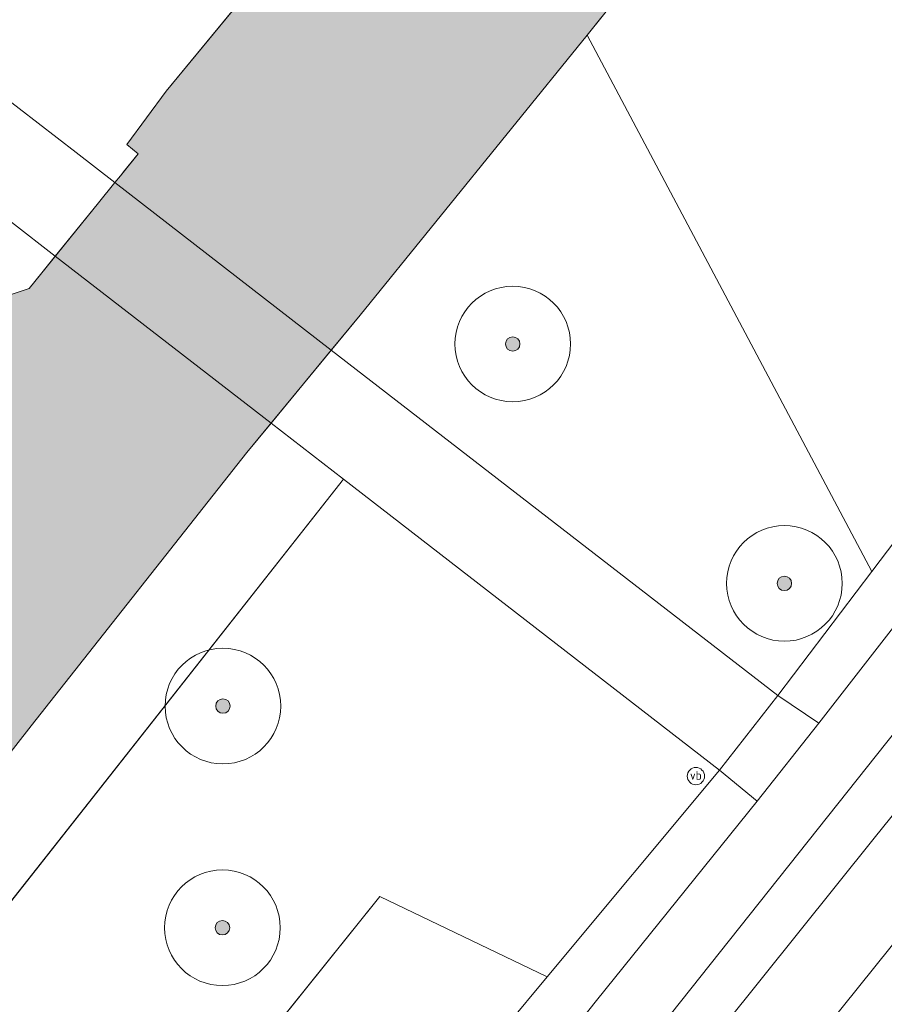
# Model space of a CAD drawing. Header units: metres. Extents: x 125349 to 128236, y 501602 to 503797.
# Tile 433 of 656: x 127185 to 127200, y 502317 to 502334. Entities that reach past the tile are written whole.
import ezdxf
from ezdxf.enums import TextEntityAlignment as Align

# ---------------------------------------------------------------- set-up
doc = ezdxf.new("R2010")
doc.units = ezdxf.units.M
doc.layers.get('0').update_dxf_attribs({"linetype": 'CONTINUOUS'})
for name, color, linetype, lineweight in [('B-WE-GK-BESCHOEIING-G', 130, 'GK-BESCHOEIING-SO', 18), ('B-WE-GK-KEERWAND_DAMWAND-G', 30, 'CONTINUOUS', 18), ('B-WE-GR-BEPLANTING_CULTUUR_BOSPLANTSOEN-GV', 90, 'CONTINUOUS', 18), ('B-WE-GR-BOOM-S-500', 90, 'CONTINUOUS', 18), ('B-WE-GR-GROENVOORZIENING-GV', 80, 'CONTINUOUS', 18), ('B-WE-IE-MEUBILAIR-S', 7, 'CONTINUOUS', 18), ('B-WE-KW-KUNSTWERK_DEK-GV', 170, 'CONTINUOUS', 18), ('B-WE-OG-TERREIN_OEVER-GV', 7, 'CONTINUOUS', 18), ('B-WE-OG-WATER-GV', 130, 'CONTINUOUS', 18), ('B-WE-OG-WEG-GV', 7, 'CONTINUOUS', 18), ('B-WE-VH-GESLOTENVERHARDING_ASFALT-GV', 10, 'CONTINUOUS', 18), ('B-WE-VH-OPENVERHARDING-GV', 90, 'CONTINUOUS', 18), ('B-WE-VW-MARKERING_PICTOGRAM-G', 7, 'CONTINUOUS', 18)]:
    doc.layers.add(name, color=color, linetype=linetype, lineweight=lineweight)
doc.layers.add('B-WE-OG-WATER-V', color=7, linetype='CONTINUOUS', lineweight=18, true_color=0xbee8ff)
doc.styles.add('NLCS-ISO', font='NLCS-ISO.ttf')
doc.linetypes.add('GK-BESCHOEIING-SO', pattern='A,18,-3,[1,NLCS.SHX,S=0.6,R=0,X=0,Y=0],-3', length=24)

# ---------------------------------------------------------------- blocks, each defined once
blk = doc.blocks.new('SIE-MEUBILAIR_PAAL_VERKEERSBORD-SO')
blk.add_circle((0, 0), 0.75)
at = {"style": 'NLCS-ISO'}
blk.add_text('vb', height=0.75, dxfattribs=at).set_placement((0, 0.066), align=Align.MIDDLE_CENTER)
blk = doc.blocks.new('SGR-BOOM_01-SO')
at = {"linetype": 'ByBlock', "lineweight": 18}
h = blk.add_hatch(color=0, dxfattribs=at)
h.dxf.hatch_style = 1
edge = h.paths.add_edge_path()
edge.add_arc((0, 0), 0.25, 0, 360)
at = {"color": 0, "linetype": 'ByBlock', "lineweight": 18}
for radius in [2, 0.25]:
    blk.add_circle((0, 0), radius, dxfattribs=at)

msp = doc.modelspace()

# ---------------------------------------------------------------- hatches: boundary and pattern name
at = {"layer": 'B-WE-OG-WATER-V'}
h = msp.add_hatch(color=256, dxfattribs=at)
edge = h.paths.add_edge_path()
edge.add_line((127146.932, 502282.446), (127145.997, 502281.283))
edge.add_line((127145.997, 502281.283), (127125.073, 502254.623))
edge.add_line((127125.073, 502254.623), (127121.315, 502250))
edge.add_line((127121.315, 502250), (127105.7, 502230.321))
edge.add_line((127105.7, 502230.321), (127092.161, 502213.258))
edge.add_line((127092.161, 502213.258), (127073.659, 502190.454))
edge.add_line((127073.659, 502190.454), (127048.805, 502159.686))
edge.add_line((127048.805, 502159.686), (127016.739, 502119.704))
edge.add_line((127016.739, 502119.704), (127011.991, 502113.788))
edge.add_line((127011.991, 502113.788), (127006.339, 502106.746))
edge.add_line((127006.339, 502106.746), (127001.514, 502100.734))
edge.add_line((127001.514, 502100.734), (127000, 502098.829))
edge.add_line((127000, 502098.829), (126995.757, 502093.501))
edge.add_arc((126994.338, 502094.368), 1.663, 307.9347, 328.5908, ccw=False)
edge.add_arc((126994.266, 502094.47), 1.787, 290.8977, 307.7223, ccw=False)
edge.add_line((126994.904, 502092.8), (126992.703, 502091.951))
edge.add_line((126992.703, 502091.951), (126993.101, 502090.199))
edge.add_line((126993.101, 502090.199), (126990.848, 502087.398))
edge.add_line((126990.848, 502087.398), (126989.296, 502085.403))
edge.add_arc((126991.447, 502083.282), 3.021, 135.4056, 155.9768)
edge.add_arc((126991.247, 502083.511), 2.747, 158.6408, 165.4838)
edge.add_arc((126991.098, 502083.565), 2.59, 165.8042, 203.7908)
edge.add_arc((126991.084, 502083.558), 2.574, 203.7674, 237.2676)
edge.add_arc((126991.118, 502084.558), 3.473, 245.7558, 267.9205)
edge.add_arc((126991.046, 502083.986), 2.898, 268.9368, 294.3357)
edge.add_arc((126990.526, 502084.506), 3.595, 298.4651, 315.5747)
edge.add_line((126993.094, 502081.989), (126996.543, 502086.319))
edge.add_line((126996.543, 502086.319), (127000, 502090.659))
edge.add_line((127000, 502090.659), (127002.168, 502093.374))
edge.add_line((127002.168, 502093.374), (127018.05, 502113.191))
edge.add_line((127018.05, 502113.191), (127031.108, 502129.472))
edge.add_line((127031.108, 502129.472), (127061.611, 502167.612))
edge.add_line((127061.611, 502167.612), (127076.18, 502185.636))
edge.add_line((127076.18, 502185.636), (127097.104, 502211.626))
edge.add_line((127097.104, 502211.626), (127127.528, 502250))
edge.add_line((127127.528, 502250), (127141.585, 502267.668))
edge.add_line((127141.585, 502267.668), (127174.668, 502308.914))
edge.add_line((127174.668, 502308.914), (127184.906, 502321.879))
edge.add_line((127184.906, 502321.879), (127188.636, 502326.611))
edge.add_line((127188.636, 502326.611), (127189.054, 502327.119))
edge.add_line((127189.054, 502327.119), (127190.095, 502328.384))
edge.add_line((127190.095, 502328.384), (127190.593, 502328.989))
edge.add_line((127190.593, 502328.989), (127194.521, 502333.834))
edge.add_line((127194.521, 502333.834), (127200.996, 502341.901))
edge.add_line((127200.996, 502341.901), (127210.601, 502354.098))
edge.add_line((127210.601, 502354.098), (127221.457, 502367.694))
edge.add_line((127221.457, 502367.694), (127227.76, 502375.492))
edge.add_line((127227.76, 502375.492), (127239.316, 502389.987))
edge.add_line((127239.316, 502389.987), (127250.522, 502404.183))
edge.add_line((127250.522, 502404.183), (127250.931, 502404.69))
edge.add_line((127250.931, 502404.69), (127252.814, 502407.025))
edge.add_line((127252.814, 502407.025), (127253.223, 502407.532))
edge.add_line((127253.223, 502407.532), (127261.528, 502418.029))
edge.add_line((127261.528, 502418.029), (127262.16, 502418.83))
edge.add_line((127262.16, 502418.83), (127280.756, 502442.371))
edge.add_line((127280.756, 502442.371), (127281.388, 502443.172))
edge.add_line((127281.388, 502443.172), (127288.742, 502452.27))
edge.add_line((127288.742, 502452.27), (127292.844, 502457.368))
edge.add_line((127292.844, 502457.368), (127301.099, 502467.765))
edge.add_line((127301.099, 502467.765), (127310.554, 502479.662))
edge.add_line((127310.554, 502479.662), (127316.457, 502487.01))
edge.add_line((127316.457, 502487.01), (127326.723, 502500))
edge.add_line((127326.723, 502500), (127333.71, 502508.963))
edge.add_line((127333.71, 502508.963), (127335.017, 502510.607))
edge.add_line((127335.017, 502510.607), (127336.627, 502512.7))
edge.add_line((127336.627, 502512.7), (127337.733, 502514.095))
edge.add_line((127337.733, 502514.095), (127339.041, 502516.04))
edge.add_line((127339.041, 502516.04), (127342.413, 502521.025))
edge.add_line((127342.413, 502521.025), (127343.922, 502523.169))
edge.add_line((127343.922, 502523.169), (127345.282, 502525.313))
edge.add_line((127345.282, 502525.313), (127347.094, 502528.256))
edge.add_line((127347.094, 502528.256), (127349.97, 502532.701))
edge.add_line((127349.97, 502532.701), (127348.925, 502534.188))
edge.add_line((127348.925, 502534.188), (127347.874, 502534.784))
edge.add_line((127347.874, 502534.784), (127345.706, 502535.075))
edge.add_line((127345.706, 502535.075), (127344.77, 502533.818))
edge.add_line((127344.77, 502533.818), (127343.611, 502531.773))
edge.add_line((127343.611, 502531.773), (127342.1, 502529.279))
edge.add_line((127342.1, 502529.279), (127339.935, 502525.888))
edge.add_line((127339.935, 502525.888), (127339.482, 502525.14))
edge.add_line((127339.482, 502525.14), (127334.298, 502517.512))
edge.add_line((127334.298, 502517.512), (127333.645, 502516.715))
edge.add_line((127333.645, 502516.715), (127330.276, 502512.38))
edge.add_line((127330.276, 502512.38), (127324.635, 502505.193))
edge.add_line((127324.635, 502505.193), (127320.559, 502500))
edge.add_line((127320.559, 502500), (127316.56, 502494.911))
edge.add_line((127316.56, 502494.911), (127303.003, 502478.016))
edge.add_line((127303.003, 502478.016), (127288.996, 502460.371))
edge.add_line((127288.996, 502460.371), (127283.864, 502454.114))
edge.add_line((127283.864, 502454.114), (127280.592, 502450.124))
edge.add_line((127280.592, 502450.124), (127273.338, 502440.977))
edge.add_line((127273.338, 502440.977), (127272.406, 502439.824))
edge.add_line((127272.406, 502439.824), (127267.412, 502433.643))
edge.add_line((127267.412, 502433.643), (127265.784, 502431.629))
edge.add_line((127265.784, 502431.629), (127264.526, 502430.033))
edge.add_line((127264.526, 502430.033), (127263.689, 502428.97))
edge.add_line((127263.689, 502428.97), (127258.337, 502422.178))
edge.add_line((127258.337, 502422.178), (127257.079, 502420.582))
edge.add_line((127257.079, 502420.582), (127256.73, 502420.141))
edge.add_line((127256.73, 502420.141), (127247.423, 502408.377))
edge.add_line((127247.423, 502408.377), (127247.074, 502407.936))
edge.add_line((127247.074, 502407.936), (127233.567, 502391.041))
edge.add_line((127233.567, 502391.041), (127220.66, 502374.896))
edge.add_line((127220.66, 502374.896), (127210.055, 502361.549))
edge.add_line((127210.055, 502361.549), (127195.947, 502343.954))
edge.add_line((127195.947, 502343.954), (127192.549, 502339.583))
edge.add_line((127192.549, 502339.583), (127188.794, 502334.752))
edge.add_line((127188.794, 502334.752), (127187.242, 502332.86))
edge.add_line((127187.242, 502332.86), (127186.557, 502331.941))
edge.add_line((127186.557, 502331.941), (127186.756, 502331.78))
edge.add_line((127186.756, 502331.78), (127186.503, 502331.467))
edge.add_line((127186.503, 502331.467), (127186.448, 502331.398))
edge.add_line((127186.448, 502331.398), (127186.353, 502331.281))
edge.add_line((127186.353, 502331.281), (127186.067, 502330.928))
edge.add_line((127186.067, 502330.928), (127185.323, 502330.007))
edge.add_line((127185.323, 502330.007), (127185.112, 502329.746))
edge.add_line((127185.112, 502329.746), (127184.871, 502329.447))
edge.add_line((127184.871, 502329.447), (127184.543, 502329.336))
edge.add_line((127184.543, 502329.336), (127182.177, 502326.417))
edge.add_line((127182.177, 502326.417), (127166.026, 502306.191))
edge.add_line((127166.026, 502306.191), (127162.786, 502302.162))
edge.add_line((127162.786, 502302.162), (127146.932, 502282.446))

# ---------------------------------------------------------------- linework, layer by layer
at = {"layer": 'B-WE-GK-BESCHOEIING-G', "flags": 128}
for points in [[(127186.756, 502331.78), (127186.557, 502331.941), (127187.242, 502332.86), (127188.794, 502334.752), (127195.947, 502343.954), (127210.055, 502361.549), (127220.66, 502374.896), (127233.567, 502391.041), (127247.074, 502407.936), (127247.423, 502408.377), (127256.73, 502420.141), (127257.079, 502420.582), (127258.337, 502422.178), (127264.526, 502430.033), (127265.784, 502431.629), (127273.338, 502440.977), (127280.592, 502450.124), (127288.996, 502460.371), (127303.003, 502478.016), (127316.56, 502494.911), (127320.559, 502500), (127330.276, 502512.38), (127333.645, 502516.715), (127334.298, 502517.512), (127339.482, 502525.14), (127339.935, 502525.888), (127342.1, 502529.279), (127343.611, 502531.773), (127344.77, 502533.818), (127345.706, 502535.075), (127347.874, 502534.784)], [(127190.593, 502328.989), (127194.521, 502333.834), (127200.996, 502341.901), (127210.601, 502354.098), (127221.457, 502367.694), (127227.76, 502375.492), (127239.316, 502389.987), (127250.522, 502404.183), (127250.931, 502404.69), (127252.814, 502407.025), (127253.223, 502407.532), (127261.528, 502418.029), (127262.16, 502418.83), (127280.756, 502442.371), (127281.388, 502443.172), (127288.742, 502452.27), (127292.844, 502457.368), (127301.099, 502467.765), (127310.554, 502479.662), (127316.457, 502487.01), (127326.723, 502500), (127333.71, 502508.963), (127335.017, 502510.607), (127336.627, 502512.7), (127337.733, 502514.095), (127339.041, 502516.04), (127342.413, 502521.025), (127343.922, 502523.169), (127345.282, 502525.313), (127347.094, 502528.256), (127349.97, 502532.701), (127348.925, 502534.188)], [(126993.094, 502081.989), (127000, 502090.659), (127002.168, 502093.374), (127018.05, 502113.191), (127031.108, 502129.472), (127061.611, 502167.612), (127076.18, 502185.636), (127097.104, 502211.626), (127127.528, 502250), (127141.585, 502267.668), (127174.668, 502308.914), (127184.906, 502321.879), (127188.636, 502326.611)]]:
    msp.add_lwpolyline(points, dxfattribs=at)
at = {"layer": 'B-WE-GK-KEERWAND_DAMWAND-G', "flags": 128}
for points in [[(127186.756, 502331.78), (127186.448, 502331.398), (127186.353, 502331.281), (127186.067, 502330.928), (127184.871, 502329.447)], [(127188.636, 502326.611), (127190.593, 502328.989)]]:
    msp.add_lwpolyline(points, dxfattribs=at)
at = {"layer": 'B-WE-GR-BEPLANTING_CULTUUR_BOSPLANTSOEN-GV', "flags": 128}
msp.add_lwpolyline([(127170.025, 502324.756), (127168.257, 502322.096), (127157.461, 502305.849), (127162.786, 502302.162), (127166.026, 502306.191), (127182.177, 502326.417), (127184.543, 502329.336), (127184.871, 502329.447), (127185.112, 502329.746), (127185.323, 502330.007), (127186.067, 502330.928), (127186.353, 502331.281), (127186.448, 502331.398), (127186.503, 502331.467), (127186.756, 502331.78), (127186.557, 502331.941), (127187.242, 502332.86), (127188.794, 502334.752)], dxfattribs=at)
at = {"layer": 'B-WE-GR-GROENVOORZIENING-GV', "flags": 128}
for points in [[(127239.316, 502389.987), (127227.76, 502375.492), (127221.457, 502367.694), (127210.601, 502354.098), (127200.996, 502341.901), (127194.521, 502333.834), (127199.443, 502324.551), (127208.974, 502337.135), (127220.334, 502351.186), (127231.535, 502365.226), (127241.139, 502377.421)], [(127189.054, 502327.119), (127188.636, 502326.611), (127184.906, 502321.879), (127174.668, 502308.914), (127141.585, 502267.668), (127127.528, 502250), (127097.104, 502211.626), (127076.18, 502185.636), (127061.611, 502167.612), (127031.108, 502129.472), (127018.05, 502113.191), (127002.168, 502093.374), (127000, 502090.659), (126996.543, 502086.319), (126993.094, 502081.989)], [(127011.229, 502089.413), (127032.254, 502115.951), (127072.842, 502166.491), (127097.949, 502197.758), (127128.704, 502236.197), (127136.21, 502245.55), (127140.145, 502250.644), (127161.79, 502277.976), (127169.665, 502287.752), (127189.096, 502311.858), (127193.827, 502317.54), (127190.932, 502318.928), (127160.944, 502281.568), (127157.076, 502283.958), (127190.309, 502326.147), (127189.054, 502327.119)]]:
    msp.add_lwpolyline(points, dxfattribs=at)
for points in [[(127194.521, 502333.834), (127190.593, 502328.989), (127190.095, 502328.384), (127197.817, 502322.405), (127199.443, 502324.551)], [(127197.817, 502322.405), (127190.095, 502328.384), (127189.054, 502327.119), (127190.309, 502326.147), (127196.806, 502321.117)], [(127190.309, 502326.147), (127157.076, 502283.958), (127160.944, 502281.568), (127190.932, 502318.928), (127193.827, 502317.54), (127196.806, 502321.117)]]:
    msp.add_lwpolyline(points, close=True, dxfattribs=at)
at = {"layer": 'B-WE-KW-KUNSTWERK_DEK-GV', "flags": 128}
msp.add_lwpolyline([(127190.095, 502328.384), (127186.353, 502331.281), (127185.682, 502331.8), (127184.37, 502332.816), (127183.359, 502331.528), (127184.563, 502330.596), (127185.323, 502330.007), (127189.054, 502327.119), (127190.309, 502326.147), (127196.806, 502321.117), (127197.817, 502322.405)], close=True, dxfattribs=at)
at = {"layer": 'B-WE-OG-TERREIN_OEVER-GV', "flags": 128}
msp.add_lwpolyline([(127241.849, 502370.718), (127230.245, 502356.424), (127221.893, 502345.73), (127211.184, 502332.33), (127200.578, 502319.065), (127184.585, 502299.12), (127168.443, 502278.925), (127159.725, 502267.95), (127145.075, 502249.489), (127137.751, 502240.19), (127098.873, 502191.288), (127065.297, 502149.966), (127035.1, 502112.029), (127013.92, 502085.187)], dxfattribs=at)
at = {"layer": 'B-WE-OG-WATER-GV', "flags": 128}
for points in [[(127247.074, 502407.936), (127233.567, 502391.041), (127220.66, 502374.896), (127210.055, 502361.549), (127195.947, 502343.954), (127192.549, 502339.583), (127188.794, 502334.752), (127187.242, 502332.86), (127186.557, 502331.941), (127186.756, 502331.78), (127186.503, 502331.467), (127186.448, 502331.398), (127186.353, 502331.281), (127186.067, 502330.928), (127185.323, 502330.007), (127185.112, 502329.746), (127184.871, 502329.447), (127184.543, 502329.336), (127182.177, 502326.417), (127166.026, 502306.191), (127162.786, 502302.162), (127146.932, 502282.446)], [(127002.168, 502093.374), (127018.05, 502113.191), (127031.108, 502129.472), (127061.611, 502167.612), (127076.18, 502185.636), (127097.104, 502211.626), (127127.528, 502250), (127141.585, 502267.668), (127174.668, 502308.914), (127184.906, 502321.879), (127188.636, 502326.611), (127189.054, 502327.119), (127190.095, 502328.384), (127190.593, 502328.989), (127194.521, 502333.834), (127200.996, 502341.901), (127210.601, 502354.098), (127221.457, 502367.694), (127227.76, 502375.492), (127239.316, 502389.987)]]:
    msp.add_lwpolyline(points, dxfattribs=at)
at = {"layer": 'B-WE-OG-WEG-GV', "flags": 128}
for points in [[(127241.139, 502377.421), (127231.535, 502365.226), (127220.334, 502351.186), (127208.974, 502337.135), (127199.443, 502324.551), (127197.817, 502322.405), (127198.524, 502321.926), (127199.899, 502323.69), (127209.843, 502336.445), (127221.199, 502350.491), (127232.404, 502364.537), (127242.01, 502376.734)], [(127240.758, 502371.592), (127229.151, 502357.295), (127220.796, 502346.596), (127210.092, 502333.203), (127199.486, 502319.939), (127183.493, 502299.993), (127167.349, 502279.796), (127158.63, 502268.82), (127143.978, 502250.357), (127136.654, 502241.058), (127097.783, 502192.164), (127064.208, 502150.842), (127034.004, 502112.897), (127012.828, 502086.06)], [(127013.92, 502085.187), (127035.1, 502112.029), (127065.297, 502149.966), (127098.873, 502191.288), (127137.751, 502240.19), (127145.075, 502249.489), (127159.725, 502267.95), (127168.443, 502278.925), (127184.585, 502299.12), (127200.578, 502319.065), (127211.184, 502332.33), (127221.893, 502345.73), (127230.245, 502356.424), (127241.849, 502370.718)], [(127012.045, 502088.76), (127033.071, 502115.3), (127073.656, 502165.837), (127098.764, 502197.105), (127129.519, 502235.544), (127137.031, 502244.904), (127140.968, 502250), (127162.606, 502277.324), (127170.478, 502287.097), (127189.909, 502311.203), (127194.684, 502317.129), (127197.462, 502320.576), (127196.806, 502321.117), (127193.827, 502317.54), (127189.096, 502311.858), (127169.665, 502287.752), (127161.79, 502277.976), (127140.145, 502250.644), (127136.21, 502245.55), (127128.704, 502236.197), (127097.949, 502197.758), (127072.842, 502166.491), (127032.254, 502115.951), (127011.229, 502089.413)]]:
    msp.add_lwpolyline(points, dxfattribs=at)
at = {"layer": 'B-WE-VH-GESLOTENVERHARDING_ASFALT-GV', "flags": 128}
for points in [[(127242.01, 502376.734), (127232.404, 502364.537), (127221.199, 502350.491), (127209.843, 502336.445), (127199.899, 502323.69), (127198.524, 502321.926), (127197.462, 502320.576), (127194.684, 502317.129), (127189.909, 502311.203), (127170.478, 502287.097), (127162.606, 502277.324), (127140.968, 502250), (127137.031, 502244.904), (127129.519, 502235.544), (127098.764, 502197.105), (127073.656, 502165.837), (127033.071, 502115.3), (127012.045, 502088.76)], [(127012.828, 502086.06), (127034.004, 502112.897), (127064.208, 502150.842), (127097.783, 502192.164), (127136.654, 502241.058), (127143.978, 502250.357), (127158.63, 502268.82), (127167.349, 502279.796), (127183.493, 502299.993), (127199.486, 502319.939), (127210.092, 502333.203), (127220.796, 502346.596), (127229.151, 502357.295), (127240.758, 502371.592)]]:
    msp.add_lwpolyline(points, dxfattribs=at)
at = {"layer": 'B-WE-VH-OPENVERHARDING-GV', "flags": 128}
msp.add_lwpolyline([(127197.817, 502322.405), (127196.806, 502321.117), (127197.462, 502320.576), (127198.524, 502321.926)], close=True, dxfattribs=at)
at = {"layer": 'B-WE-VW-MARKERING_PICTOGRAM-G', "flags": 128}
msp.add_lwpolyline([(127505.655, 502810.251), (127491.223, 502783.709), (127475.442, 502754.396), (127451.278, 502709.041), (127429.812, 502669.024), (127402.206, 502617.036), (127390.392, 502590.165), (127375.862, 502556.748), (127369.543, 502543.205), (127362.867, 502531.411), (127355.977, 502519.612), (127351.291, 502512.692), (127343.089, 502501.447), (127336.014, 502492.949), (127313.372, 502464.469), (127267.617, 502406.911), (127227.374, 502356.111), (127201.993, 502324.489), (127177.464, 502293.579), (127143.157, 502250.463), (127104.566, 502202.164), (127066.833, 502155.172), (127019.634, 502096.389)], dxfattribs=at)

# ---------------------------------------------------------------- block references
at = {"layer": 'B-WE-GR-BOOM-S-500', "xscale": 0.5, "yscale": 0.5, "zscale": 0.5}
for p in [(127193.233, 502328.488), (127197.931, 502324.346), (127188.221, 502322.223), (127188.213, 502318.388)]:
    msp.add_blockref('SGR-BOOM_01-SO', p, dxfattribs=at)
at = {"layer": 'B-WE-IE-MEUBILAIR-S', "xscale": 0.2, "yscale": 0.2, "zscale": 0.2}
msp.add_blockref('SIE-MEUBILAIR_PAAL_VERKEERSBORD-SO', (127196.4, 502321.011), dxfattribs=at)

doc.saveas('drawing.dxf')
